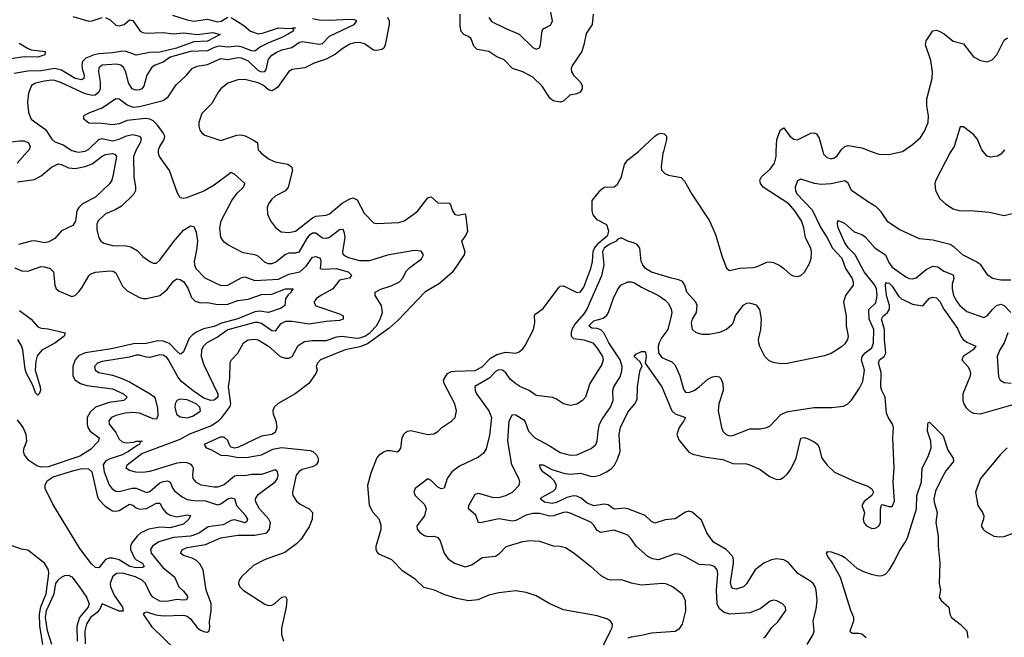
# Model space of a CAD drawing. Header units: inches. Extents: x 1694797 to 1849917, y 907313 to 1017959.
# Tile 634 of 656: x 1805243 to 1811051, y 957133 to 960778. Entities that reach past the tile are written whole.
import ezdxf

# ---------------------------------------------------------------- set-up
doc = ezdxf.new("R2010")
doc.units = ezdxf.units.IN
doc.header["$MEASUREMENT"] = 0
for name, color, linetype in [('B8905', 7, 'Continuous'), ('B8906', 7, 'Continuous'), ('B8915', 7, 'Continuous'), ('B8916', 7, 'Continuous')]:
    doc.layers.add(name, color=color, linetype=linetype)

msp = doc.modelspace()

# ---------------------------------------------------------------- linework, layer by layer
at = {"layer": 'B8905', "color": 5}
for points, elevation in [([(1805289.1, 960000), (1805228, 959930)], 720), ([(1805571.7, 960000), (1805590, 959995.7), (1805616, 960000)], 740), ([(1805925.9, 960000), (1805913.4, 959970), (1805915.3, 959850), (1805926.8, 959790), (1805926, 959770), (1805913.5, 959746.5), (1805843.4, 959676.6), (1805805.4, 959654.6), (1805750, 959632.9), (1805705.4, 959590), (1805698.4, 959570), (1805698.6, 959538.6), (1805710, 959490.6), (1805721.3, 959470), (1805738.4, 959458.4), (1805790, 959445), (1805870, 959443.2), (1805897.7, 959437.7), (1805935.7, 959415.7), (1805970, 959380.3), (1806010, 959350.4), (1806030, 959340.4), (1806050, 959341.3), (1806070, 959358.7), (1806150, 959467.6), (1806210, 959535.4), (1806250, 959560.2), (1806270, 959557), (1806284.4, 959524.4), (1806292.3, 959472.3), (1806288.3, 959430), (1806271.6, 959350), (1806273.5, 959330), (1806282, 959310), (1806334.3, 959254.3), (1806430, 959208.4), (1806470, 959211), (1806550, 959255), (1806570, 959260.9), (1806630, 959238.2), (1806770, 959246.5), (1806830, 959276.8), (1806895.2, 959290), (1806934.8, 959325.2), (1806970, 959375.3), (1806990, 959380.4), (1807015, 959370), (1807019, 959350), (1807015.5, 959310), (1807030, 959306.1), (1807110, 959309.5), (1807179.5, 959290), (1807200.8, 959270), (1807187.9, 959252.1), (1807130, 959241.2), (1807090.1, 959189.9), (1807019.2, 959150), (1806992.2, 959130), (1806977.6, 959110), (1806990, 959088.8), (1807130, 959041), (1807150.1, 959030.1), (1807150.1, 959009.8), (1807130, 959002.2), (1807050, 958995.6), (1806950, 958979.9), (1806850, 958997), (1806810, 958995.8), (1806779.4, 958980.6), (1806750, 958940.3), (1806730, 958941.1), (1806670, 958984), (1806650, 958991.1), (1806630, 958990.3), (1806470, 958947), (1806410, 958904.7), (1806347.7, 958870), (1806327.2, 958850), (1806315.5, 958830), (1806314.1, 958790), (1806330, 958741.5), (1806410.9, 958570), (1806412.3, 958550), (1806390, 958531.4), (1806370, 958529.4), (1806330, 958544.7), (1806266.9, 958586.9), (1806199.9, 958639.9), (1806175.2, 958670), (1806119.7, 958770), (1806110, 958783.2), (1806090, 958797.8), (1806070, 958800.1), (1806010, 958784.1), (1805990, 958785.3), (1805950, 958797.8), (1805930, 958797.2), (1805890, 958786.6), (1805730, 958760.2), (1805700.9, 958750), (1805684.5, 958730), (1805688.4, 958710), (1805710, 958695.4), (1805790, 958678.9), (1805841.8, 958661.8), (1805890, 958640.4), (1806012.6, 958570), (1806033.6, 958553.6), (1806041.5, 958541.5), (1806055.3, 958484.7), (1806058.5, 958441.5), (1806050, 958420.5), (1806030, 958422), (1805950, 958455.9), (1805910, 958459.9), (1805865.4, 958454.6), (1805810, 958440.8), (1805785.3, 958430), (1805769.2, 958410), (1805771.1, 958390), (1805810, 958340.5), (1805830, 958301.8), (1805846.9, 958286.9), (1805870, 958280.1), (1805916, 958284), (1805930.1, 958290.1), (1805964.7, 958290), (1805954, 958286), (1805948.7, 958270), (1805934.9, 958265.1), (1805883.9, 958230), (1805846.4, 958210), (1805770, 958184.8), (1805748.5, 958171.5), (1805740.5, 958159.5), (1805736, 958150), (1805741.9, 958110), (1805770, 958032.6), (1805789.3, 958009.3), (1805810, 957995.9), (1805830, 957993.1), (1805906.2, 958013.8), (1805930, 958013), (1805990, 957987.1), (1806010, 957993.8), (1806070, 958043.9), (1806090, 958053.1), (1806115.5, 958055.5), (1806130, 958049), (1806146.5, 958010), (1806156.7, 957996.7), (1806201.8, 957961.8), (1806230, 957946.4), (1806270, 957939.7), (1806339, 957939), (1806410, 957915.2), (1806430, 957920.1), (1806470.2, 957950.2), (1806490, 957956.6), (1806510, 957951.8), (1806522.4, 957910), (1806573.1, 957853.1), (1806586.1, 957830), (1806583.5, 957816.5), (1806572.6, 957807.4), (1806510, 957825.6), (1806490, 957821.2), (1806443.7, 957796.3), (1806355, 957785), (1806303.2, 957750), (1806270, 957735.7), (1806249.7, 957730.3), (1806150, 957721.9), (1806064.4, 957695.6), (1806025.6, 957670), (1806015, 957650), (1806018, 957630), (1806090, 957542.1), (1806156.5, 957490), (1806181.1, 957430), (1806210, 957405.8), (1806230, 957377.4), (1806233.2, 957366.9), (1806226, 957354), (1806210, 957351.4), (1806170, 957355.9), (1806110, 957343.4), (1806070, 957346.8), (1806028.7, 957370), (1806011.6, 957391.6), (1805984.5, 957450), (1805964.4, 957470), (1805925.5, 957490), (1805850, 957511.4), (1805814.9, 957510), (1805790, 957489.7), (1805777.5, 957450), (1805779.1, 957430), (1805800.8, 957380.8), (1805848.5, 957310), (1805852.7, 957287.3), (1805830, 957286.9), (1805730, 957329.4), (1805717.8, 957302.2), (1805700.8, 957279.2), (1805660.1, 957250), (1805636.3, 957210), (1805626.7, 957170), (1805630, 957094.6)], 740), ([(1806160.7, 957060.7), (1806025.6, 957190), (1805973.1, 957270), (1805980.4, 957279.6), (1805990, 957283.1), (1806046, 957266), (1806090, 957258.7), (1806210, 957263.4), (1806230, 957256.6), (1806250, 957241.3), (1806289.9, 957190), (1806310, 957173.9), (1806335.9, 957164.1), (1806350, 957163.9), (1806360.2, 957170), (1806365, 957190), (1806363.3, 957223.3), (1806371.8, 957291.8), (1806371.8, 957331.8), (1806343, 957410), (1806326, 957530), (1806306.4, 957566.4), (1806285.4, 957585.4), (1806259.8, 957599.8), (1806210, 957614.6), (1806192, 957630), (1806202.3, 957650), (1806230, 957662.4), (1806339.7, 957680.3), (1806430, 957719.9), (1806530, 957736.1), (1806630, 957734.9), (1806700.3, 957750), (1806716.1, 957770), (1806722.2, 957810), (1806712.3, 957830), (1806658.1, 957890), (1806636.3, 957930), (1806634.6, 957950), (1806650, 957975), (1806750.1, 958049.9), (1806763.8, 958070), (1806768, 958090), (1806764.4, 958110), (1806750, 958120.2), (1806670, 958093.9), (1806610, 958094.3), (1806570, 958086), (1806530, 958088.6), (1806510, 958084.6), (1806450, 958031.7), (1806410, 958019.3), (1806390, 958019.6), (1806313.4, 958030), (1806285.6, 958045.6), (1806267, 958070), (1806264.1, 958090), (1806268.1, 958130), (1806262.6, 958142.6), (1806253.4, 958153.4), (1806230, 958162.7), (1806210, 958165.2), (1806170, 958160.2), (1806010, 958110.7), (1805970, 958105.6), (1805927.5, 958107.5), (1805890, 958117.2), (1805871.7, 958130), (1805876.5, 958150), (1805962.8, 958217.2), (1806190, 958301.5), (1806247.2, 958332.8), (1806370, 958380.2), (1806414.9, 958410), (1806434.9, 958430), (1806484.3, 958495.7), (1806488.8, 958511.2), (1806474, 958610), (1806482.3, 958662.3), (1806485.2, 958754.8), (1806491.7, 958770), (1806529.5, 958810.6), (1806562.3, 958870), (1806590, 958887.7), (1806630, 958892.6), (1806650, 958887.4), (1806710, 958850.6), (1806779.8, 958790), (1806810, 958779.9), (1806830, 958781), (1806850.8, 958790), (1806884.6, 958855.4), (1806922.4, 958877.6), (1806970, 958885), (1807050, 958884.5), (1807114.5, 958905.5), (1807144.7, 958910), (1807230, 958898.4), (1807250, 958899.8), (1807278.7, 958910), (1807308, 958930), (1807347.8, 958970), (1807370.1, 959010), (1807383, 959050), (1807377.1, 959090), (1807338.9, 959150), (1807340.3, 959170), (1807372.2, 959187.8), (1807433.9, 959206.1), (1807483.9, 959230), (1807501.4, 959250), (1807525.1, 959294.9), (1807544.6, 959315.4), (1807613.7, 959366.4), (1807624.9, 959390), (1807611.7, 959411.7), (1807570, 959416.5), (1807412.3, 959387.7), (1807306, 959354), (1807250, 959354.7), (1807190.3, 959370), (1807162.3, 959382.3), (1807151.9, 959391.9), (1807149.1, 959410), (1807162.1, 959490), (1807158.2, 959518.2), (1807150, 959538.7), (1807130, 959537.1), (1807070, 959492.5), (1807050, 959486), (1807028.4, 959488.4), (1806990, 959517.8), (1806970, 959518.6), (1806950, 959504.4), (1806939.3, 959490), (1806890, 959404.8), (1806870, 959399.2), (1806830, 959398.9), (1806810, 959391.9), (1806753.4, 959346.6), (1806730, 959337.2), (1806710, 959337.5), (1806690, 959344.8), (1806650, 959382.5), (1806630, 959390.1), (1806561.6, 959401.6), (1806470, 959448.7), (1806447.3, 959467.3), (1806430, 959494), (1806423.2, 959550), (1806432.2, 959590), (1806494, 959710), (1806526.4, 959753.6), (1806562.6, 959790), (1806570.3, 959810), (1806510, 959866), (1806490, 959874.9), (1806390, 959800.9), (1806330, 959765), (1806227.1, 959727.1), (1806210, 959722.6), (1806190, 959725.5), (1806173.3, 959753.3), (1806127, 959887), (1806067.8, 959970), (1806061.3, 959990), (1806062, 960000)], 760), ([(1806659.1, 960000), (1806667.7, 959990), (1806714.4, 959954.4), (1806750, 959939.2), (1806825.5, 959925.5), (1806847, 959910), (1806852.1, 959890), (1806825.8, 959790), (1806810, 959768.6), (1806750, 959736.1), (1806730, 959719.1), (1806710, 959691.8), (1806702.3, 959670), (1806704.9, 959630), (1806722.3, 959590), (1806751, 959551), (1806786, 959526), (1806830, 959520.9), (1806870, 959530.1), (1806970, 959609), (1806990, 959618.3), (1807050, 959624.5), (1807070, 959631.2), (1807144.5, 959695.5), (1807190, 959720.5), (1807210, 959725.7), (1807234, 959714), (1807275, 959635), (1807330, 959579.5), (1807350, 959574), (1807478.9, 959581.1), (1807510, 959590.2), (1807570, 959631), (1807590.6, 959650), (1807650, 959726), (1807670, 959732.4), (1807710, 959696.2), (1807775.3, 959695.3), (1807784.4, 959684.4), (1807795.5, 959650), (1807810, 959628.8), (1807830, 959625), (1807870, 959631.6), (1807875.5, 959615.5), (1807883.8, 959530), (1807874.6, 959505.4), (1807848.9, 959470), (1807869.3, 959410), (1807864.8, 959390), (1807794.1, 959285.9), (1807720, 959220), (1807632, 959170), (1807476.1, 959003.9), (1807422.2, 958957.8), (1807295.4, 958864.6), (1807250, 958846.9), (1807163.1, 958830), (1807016.3, 958770), (1806998.8, 958750), (1806991, 958730), (1806997.3, 958710), (1806990.6, 958690), (1806948.4, 958630), (1806868.4, 958570), (1806767.6, 958512.4), (1806743.8, 958490), (1806735.9, 958470), (1806738.4, 958450), (1806753.2, 958410), (1806760.6, 958370), (1806750, 958342.1), (1806730, 958330.4), (1806670, 958319.4), (1806530, 958252.7), (1806509.8, 958249.8), (1806490, 958255.7), (1806482.7, 958262.7), (1806470, 958293.8), (1806450, 958314.3), (1806426.3, 958313.7), (1806331, 958270), (1806342.8, 958250), (1806370, 958240.3), (1806430, 958207.4), (1806470, 958206), (1806533.3, 958193.3), (1806590, 958196.1), (1806669.9, 958210.1), (1806736.8, 958243.2), (1806787.9, 958252.1), (1806955.7, 958235.7), (1806972.8, 958230), (1806993, 958210), (1807002.6, 958190), (1807003.5, 958170), (1806991.2, 958150), (1806970, 958138), (1806910, 958123.5), (1806889.1, 958110), (1806874, 958090), (1806852.8, 957990), (1806854.6, 957970), (1806875.5, 957935.5), (1806897.9, 957917.9), (1806950.3, 957890), (1806969.1, 957870), (1806968.4, 957830), (1806950, 957785.4), (1806902.2, 957710), (1806876.3, 957683.7), (1806806.1, 957633.9), (1806690, 957591.4), (1806622.7, 957557.3), (1806551, 957489), (1806538.3, 957470), (1806533.8, 957450), (1806540.7, 957430), (1806560.8, 957410), (1806689.1, 957329.1), (1806710, 957320.1), (1806730, 957322), (1806748.3, 957331.7), (1806790, 957370.3), (1806810, 957374), (1806818.3, 957358.3), (1806813.8, 957310), (1806787.2, 957187.2), (1806787.3, 957150), (1806798.3, 957110)], 780), ([(1808648.9, 957010), (1808728.8, 957170), (1808737.4, 957190), (1808739.5, 957210), (1808727.9, 957227.9), (1808710, 957238.9), (1808650, 957258.7), (1808450, 957294.5), (1808370, 957331.1), (1808290, 957377.3), (1808230, 957396.4), (1808170, 957406.6), (1808070, 957396.1), (1808010, 957382.3), (1807945.4, 957354.6), (1807890, 957347.9), (1807821.7, 957361.7), (1807750, 957383.8), (1807690, 957410.9), (1807627, 957427), (1807575.9, 957475.9), (1807503, 957523), (1807438.4, 957590), (1807364.1, 957624.1), (1807350, 957639.5), (1807345.6, 957650), (1807346.2, 957670), (1807374.7, 957770), (1807375.2, 957795.2), (1807362.9, 957830), (1807328, 957870), (1807305.7, 957910), (1807296.5, 958030), (1807315.8, 958104.2), (1807350, 958190.3), (1807370, 958214.3), (1807390, 958227.9), (1807410, 958234.6), (1807430, 958234.9), (1807470, 958228.2), (1807482.7, 958237.3), (1807490.8, 958249.2), (1807499.8, 958310), (1807509.1, 958330.9), (1807519.1, 958340.9), (1807530, 958348.9), (1807550, 958352.6), (1807649.7, 958330.3), (1807685.5, 958334.5), (1807710, 958347), (1807732, 958370), (1807792.3, 958410), (1807811.8, 958430), (1807818.7, 958470), (1807809.6, 958510), (1807745.8, 958630), (1807743.1, 958650), (1807766.6, 958690), (1807790, 958700.9), (1807810, 958704.3), (1807930, 958707.5), (1807970, 958729.5), (1808020.4, 958779.6), (1808058.2, 958801.9), (1808110, 958816), (1808170, 958810.6), (1808190, 958817.3), (1808210, 958834.8), (1808224.4, 958855.6), (1808274.5, 958950), (1808282.2, 958990), (1808279.3, 959030), (1808282.5, 959037.5), (1808330, 959073.4), (1808422.5, 959197.5), (1808430, 959204.2), (1808450, 959206.4), (1808530, 959167.6), (1808550, 959171.1), (1808570, 959199.2), (1808611.4, 959310), (1808622.1, 959350), (1808625.7, 959410), (1808633.4, 959430), (1808658.7, 959461.3), (1808713.1, 959506.9), (1808718.1, 959530), (1808707.1, 959567.1), (1808650, 959597.1), (1808625.6, 959625.6), (1808619.9, 959650), (1808620.6, 959710), (1808670, 959774.2), (1808690, 959789.3), (1808750, 959790.9), (1808770, 959807.8), (1808793.6, 959850), (1808810, 959922.7), (1808829.9, 959950), (1808893.6, 960000)], 780), ([(1809039.8, 960000), (1809037.3, 959990), (1809027.3, 959910), (1809029.5, 959889.5), (1809048.5, 959870), (1809070, 959860.2), (1809145.4, 959845.4), (1809165, 959825), (1809208.6, 959748.6), (1809310.9, 959590.9), (1809346.6, 959510), (1809383.8, 959383.8), (1809411.7, 959311.7), (1809430, 959298.4), (1809490, 959311.3), (1809570, 959314.4), (1809590, 959318.5), (1809650, 959346.7), (1809670, 959348.4), (1809690, 959343.8), (1809726.1, 959326.1), (1809750.7, 959310), (1809790, 959274), (1809806.2, 959266.2), (1809830, 959263), (1809850, 959267.7), (1809872.7, 959287.3), (1809901.8, 959338.2), (1809910.8, 959369.2), (1809912.7, 959407.3), (1809908.7, 959430), (1809877.4, 959490), (1809868.3, 959550), (1809854.7, 959590), (1809814.3, 959650), (1809779.1, 959690), (1809628.6, 959790), (1809611.9, 959810), (1809610, 959822), (1809609, 959830), (1809617.8, 959850), (1809670, 959895.2), (1809695.4, 959930), (1809704.2, 959970), (1809705.4, 960000)], 780), ([(1809979.9, 960000), (1809984.2, 959984.2), (1810000, 959968.4)], 780), ([(1805230, 959820.2), (1805330, 959835.5), (1805370, 959855.5), (1805430, 959907.9), (1805470, 959926.5), (1805490, 959923.6), (1805530, 959903.8), (1805570, 959899.7), (1805630, 959911.3), (1805670, 959926.9), (1805730, 959972.3), (1805750, 959982.4), (1805790, 959988.8), (1805803.8, 959983.8), (1805813.2, 959970), (1805795.2, 959864.8), (1805785.6, 959830), (1805773.7, 959810), (1805689.4, 959730), (1805613.7, 959690), (1805591.3, 959670), (1805579.9, 959650), (1805572, 959588), (1805556.8, 959563.2), (1805490, 959531.5), (1805450, 959486.7), (1805414.1, 959465.9), (1805390, 959460.7), (1805330, 959472.2), (1805310, 959470.3), (1805234.9, 959450)], 720), ([(1810000, 959807.4), (1809970, 959805.6), (1809931.7, 959811.7), (1809850, 959836.3), (1809830, 959826.8), (1809817.2, 959790), (1809818.4, 959770), (1809827.7, 959750), (1809916.5, 959656.5), (1809968.1, 959550), (1810000, 959500.7)], 760), ([(1810000, 958797.6), (1809990, 958794), (1809770, 958748.7), (1809730, 958747), (1809690, 958753.7), (1809664.2, 958764.2), (1809638.4, 958790), (1809608.2, 958848.2), (1809602.2, 958870), (1809600.2, 958890), (1809614.3, 958950), (1809617.7, 959010), (1809608.2, 959068.2), (1809590, 959092.6), (1809550, 959104.7), (1809530, 959103.6), (1809508.3, 959090), (1809465.7, 959034.3), (1809452.3, 958990), (1809443.7, 958976.3), (1809412.8, 958950), (1809370, 958932), (1809310, 958919.7), (1809270, 958919.1), (1809233.4, 958930), (1809212.2, 958950), (1809206.2, 958986.2), (1809211.3, 959010), (1809236.1, 959050), (1809238.3, 959090), (1809230.5, 959110.5), (1809177.7, 959170), (1809166.4, 959210), (1809152.5, 959232.5), (1809130, 959243.3), (1809088.2, 959251.8), (1808970, 959288.4), (1808934.2, 959310), (1808918.2, 959330), (1808909.5, 959350), (1808901.6, 959430), (1808885.9, 959450), (1808870, 959459.4), (1808830, 959470.1), (1808790, 959489.4), (1808770, 959481.1), (1808760.7, 959470), (1808719.3, 959450), (1808690.4, 959430), (1808680.1, 959410), (1808689.5, 959330), (1808674.9, 959265.1), (1808587.8, 959070), (1808570, 959042.2), (1808518.3, 958981.7), (1808500.5, 958950), (1808495.6, 958930), (1808496.3, 958910), (1808510, 958895.4), (1808570, 958889.2), (1808622.7, 958870), (1808650, 958838.4), (1808680.9, 958790), (1808683.7, 958770), (1808677.1, 958743), (1808606, 958630), (1808580.5, 958550), (1808562.9, 958530), (1808530, 958508.7), (1808490, 958500.4), (1808450.4, 958510.3), (1808410, 958538.4), (1808387.8, 958547.7), (1808290, 958558.9), (1808248.6, 958588.6), (1808192.3, 958612.3), (1808170, 958627.7), (1808136, 958656), (1808110, 958693.1), (1808090, 958710.2), (1808070, 958711), (1808050, 958700.7), (1808015.6, 958664.4), (1807927.4, 958612.6), (1807929.1, 958590), (1807938.1, 958570), (1808009.9, 958470), (1808026.6, 958430), (1808014.1, 958325.9), (1807994.1, 958245.9), (1807979.6, 958220.4), (1807950, 958194.9), (1807838, 958142), (1807791, 958109), (1807763.8, 958070), (1807747.3, 958012.7), (1807730, 958008.7), (1807710, 958019.5), (1807670, 958058.7), (1807650, 958068.4), (1807575.1, 958010), (1807568, 957990), (1807575.1, 957970), (1807630, 957917.3), (1807640.2, 957890), (1807631, 957849), (1807585.3, 957790), (1807586.9, 957770), (1807605.1, 957750), (1807630, 957734.4), (1807650, 957727.2), (1807690, 957728.7), (1807710, 957722), (1807723, 957703), (1807746.8, 957630), (1807770, 957595.1), (1807808, 957570), (1807870, 957548.5), (1807910, 957560.3), (1807970, 957604), (1808050, 957611.2), (1808073.1, 957626.9), (1808111.7, 957668.3), (1808210, 957699.1), (1808250, 957703.1), (1808310, 957701.1), (1808390, 957672.6), (1808430, 957669.8), (1808461.9, 957661.9), (1808512.8, 957630), (1808610, 957552.8), (1808670, 957497.6), (1808710, 957475.6), (1808730, 957471.6), (1808790, 957474.7), (1808850, 957453.3), (1808910, 957443.1), (1809032.6, 957452.6), (1809051.8, 957450), (1809098, 957430), (1809149.9, 957389.9), (1809168.9, 957350), (1809170.7, 957289.3), (1809151.6, 957210), (1809130, 957180.5), (1809110, 957167.2), (1808970, 957157.9), (1808910, 957142.7), (1808850, 957134.3), (1808830, 957126.8)], 760), ([(1805213.5, 959313.5), (1805255, 959295), (1805290, 959294.2), (1805370, 959320.6), (1805390, 959320.1), (1805423.2, 959310), (1805442.7, 959290), (1805450.9, 959210.9), (1805458.3, 959190), (1805476.3, 959176.3), (1805550, 959144.6), (1805570, 959150.3), (1805590, 959169), (1805610, 959195.6), (1805650, 959266.4), (1805662.2, 959277.8), (1805690, 959287.1), (1805774.6, 959294.6), (1805793.8, 959293.8), (1805810, 959284.6), (1805850, 959204.4), (1805876.9, 959176.9), (1805950, 959138.2), (1805971.5, 959131.5), (1805991.6, 959131.6), (1806070, 959150.8), (1806110, 959182.6), (1806150, 959235.3), (1806170, 959247.5), (1806190, 959244.7), (1806210.7, 959230), (1806234.1, 959194.1), (1806257.2, 959137.2), (1806277.2, 959117.2), (1806310, 959106.3), (1806350.4, 959109.6), (1806410, 959096.1), (1806470, 959099.6), (1806530, 959121.2), (1806590, 959128), (1806670, 959155.8), (1806730, 959158.5), (1806810, 959189.2), (1806856, 959190), (1806844.4, 959175.6), (1806844.9, 959170), (1806826.4, 959153.6), (1806810.9, 959130), (1806806, 959090), (1806785.7, 959074.3), (1806710, 959049.1), (1806657.1, 959057.1), (1806630, 959053.4), (1806530, 959012.9), (1806433, 958987), (1806390, 958967.1), (1806327.2, 958952.7), (1806286.6, 958933.4), (1806261.9, 958918.1), (1806242.2, 958897.8), (1806210, 958816.9), (1806195, 958805), (1806190, 958803.8), (1806170, 958821.5), (1806127.1, 958867.1), (1806090, 958881), (1806056.9, 958883.1), (1805990, 958867), (1805914.5, 958865.5), (1805785, 958835), (1805630, 958811.2), (1805590, 958793.3), (1805569.2, 958770), (1805556.8, 958730), (1805556.6, 958676.6), (1805570, 958649.4), (1805601.7, 958630), (1805639.6, 958619.6), (1805790, 958599.6), (1805855.2, 958570), (1805876.9, 958550), (1805857, 958530), (1805770, 958518), (1805690, 958490.3), (1805657.8, 958462.2), (1805641.5, 958430), (1805640.3, 958390), (1805645.8, 958370), (1805658.5, 958350), (1805710.8, 958310), (1805708.1, 958290), (1805659.8, 958240.2), (1805598.1, 958201.9), (1805410, 958138.4), (1805370, 958137.1), (1805344.7, 958144.7), (1805296.7, 958176.7), (1805271.6, 958210), (1805265.3, 958230), (1805268.6, 958250), (1805285.3, 958290), (1805281.8, 958330), (1805262.5, 958370), (1805230, 958415.5)], 720), ([(1809630.6, 957129.4), (1809641.8, 957138.2), (1809679.7, 957190), (1809715.5, 957224.5), (1809761.7, 957290), (1809759.7, 957310), (1809742.9, 957330), (1809710, 957348), (1809690, 957351.2), (1809670, 957345.1), (1809610, 957301.7), (1809550, 957277.3), (1809431.5, 957268.5), (1809398.9, 957278.9), (1809370, 957301.1), (1809356.4, 957330), (1809352.8, 957410), (1809361.2, 957510), (1809358, 957530), (1809342, 957550), (1809318.2, 957558.2), (1809250, 957562.8), (1809170, 957607.6), (1809130, 957623.5), (1809110, 957624.8), (1809010.1, 957589.9), (1808975.3, 957595.3), (1808948.6, 957610), (1808879.1, 957670), (1808850, 957714.7), (1808830, 957735.8), (1808750, 957764.1), (1808670, 957750.7), (1808650, 957763.9), (1808630, 957794.8), (1808612, 957812), (1808490, 957865.5), (1808470, 957871.2), (1808450, 957869.9), (1808390.9, 957849.1), (1808370, 957847.4), (1808310, 957863.4), (1808270, 957862.9), (1808230, 957853.7), (1808170, 957821.9), (1808150, 957819), (1808070, 957832.7), (1807969.6, 957809.6), (1807950, 957809.3), (1807934.1, 957854.1), (1807889.6, 957890), (1807891.6, 957910), (1807930, 957978.4), (1807950, 957982.6), (1808030, 957959.4), (1808070, 957958.6), (1808110, 957970.2), (1808149.7, 957990), (1808188.7, 958030), (1808192.8, 958050), (1808187.3, 958070), (1808145.2, 958150), (1808123.2, 958290), (1808129.4, 958410.6), (1808150, 958447.2), (1808170, 958446), (1808216.5, 958416.5), (1808225.3, 958405.3), (1808243.5, 958350), (1808280.7, 958310), (1808365.5, 958265.5), (1808430, 958224), (1808490, 958208.4), (1808530, 958209.2), (1808613.4, 958246.6), (1808640.5, 958270), (1808649.7, 958290.3), (1808654.5, 958350), (1808663.7, 958390), (1808678.9, 958421.1), (1808728.1, 958490), (1808736.6, 958510), (1808743, 958530), (1808740.7, 958590), (1808748.1, 958610), (1808785, 958670), (1808794.8, 958705.2), (1808795.8, 958730), (1808784.6, 958770), (1808719, 958870), (1808689.1, 958929.1), (1808670, 958947.8), (1808650, 958954.9), (1808617.7, 958957.7), (1808599.8, 958970), (1808630, 958999.8), (1808684, 959016), (1808706.4, 959033.6), (1808715.9, 959050), (1808745, 959135), (1808770, 959184.2), (1808789.1, 959210.9), (1808830, 959230.2), (1808850, 959230.9), (1808870, 959224.7), (1808910, 959198.8), (1809010.1, 959150.1), (1809050, 959122.6), (1809070, 959102), (1809086.1, 959070), (1809089.5, 959050), (1809086.6, 959030), (1809066.3, 958950), (1809030, 958901.8), (1809015.4, 958870), (1809008.9, 958848.9), (1809010.9, 958810.9), (1809030, 958784.9), (1809090, 958758.7), (1809110, 958738), (1809136.8, 958676.8), (1809157.8, 958597.8), (1809170, 958578.7), (1809190, 958576.9), (1809221.1, 958590), (1809250.8, 958610), (1809302.9, 958657.1), (1809330, 958670.2), (1809354, 958674), (1809369.2, 958669.2), (1809379.5, 958659.5), (1809390.9, 958630.9), (1809392.3, 958590), (1809367.2, 958510), (1809362.3, 958470), (1809383.1, 958370), (1809390.4, 958350), (1809410.7, 958330), (1809430, 958322.7), (1809450, 958323.6), (1809550, 958363.1), (1809610, 958362.4), (1809650, 958370.4), (1809670, 958380.5), (1809732.5, 958447.5), (1809773.8, 958466.2), (1809929, 958489), (1810000, 958489.1)], 740), ([(1805241.7, 959061.7), (1805310.6, 959010.6), (1805350, 958965.1), (1805370, 958956.8), (1805410, 958952.5), (1805510.8, 958930), (1805505.7, 958910), (1805450, 958867.7), (1805372.7, 958827.3), (1805346, 958794), (1805337.6, 958762.4), (1805334.6, 958710), (1805362.8, 958610), (1805365.3, 958590), (1805357.1, 958570), (1805350, 958562), (1805336.3, 958576.3), (1805320.5, 958620.5), (1805283.2, 958690), (1805275.9, 958715.9), (1805261, 958830), (1805253.6, 958853.6), (1805231, 958891)], 680), ([(1809888, 957090), (1809924, 957150), (1809928.4, 957170), (1809922.4, 957230), (1809941.2, 957298.8), (1809947.2, 957350), (1809940.8, 957410), (1809935.5, 957430), (1809922.8, 957450), (1809910, 957462.8), (1809833.3, 957510), (1809776.8, 957576.8), (1809750.6, 957590.6), (1809710, 957596.1), (1809677.8, 957590), (1809632.9, 957570), (1809581.3, 957530), (1809530, 957448), (1809512, 957430), (1809470, 957417.7), (1809450, 957420.8), (1809442.3, 957430), (1809435.8, 957455.8), (1809452.8, 957570), (1809453.9, 957590), (1809448.9, 957610), (1809409.9, 957650), (1809335.2, 957695.2), (1809296.1, 957750), (1809263.9, 957823.9), (1809210, 957871.5), (1809190, 957876.8), (1809170, 957872.1), (1809110, 957832.1), (1809050, 957826.4), (1808990, 957806), (1808970, 957815.6), (1808932.1, 957852.1), (1808830.9, 957890.9), (1808810, 957894.5), (1808750, 957889), (1808713.8, 957913.8), (1808690, 957917.7), (1808630, 957909.1), (1808590, 957924.9), (1808553.9, 957953.9), (1808530, 957965.6), (1808510, 957967.1), (1808470, 957957.9), (1808410, 957928.3), (1808382.9, 957922.9), (1808338, 957930), (1808312.6, 957950), (1808321.3, 957958.7), (1808390, 957995), (1808406.2, 958010), (1808408.8, 958030), (1808395.6, 958055.6), (1808375.8, 958075.8), (1808328, 958110), (1808315, 958130), (1808308.8, 958151.2), (1808330, 958150.9), (1808382.8, 958122.8), (1808458.9, 958098.9), (1808490, 958095.8), (1808550, 958101.7), (1808610, 958084), (1808630, 958082.6), (1808664, 958090), (1808704.4, 958110), (1808732.7, 958127.3), (1808752.2, 958147.8), (1808770, 958183.1), (1808784.1, 958230), (1808779.3, 958330), (1808787.2, 958370), (1808830, 958462), (1808871.1, 958510), (1808884.6, 958535.4), (1808887.7, 958610), (1808898.4, 958690), (1808902.3, 958710), (1808915.2, 958735.2), (1808901.1, 958761.1), (1808868, 958790), (1808876.9, 958803.1), (1808910, 958819.5), (1808930, 958819.8), (1808934.5, 958814.5), (1808938.8, 958790), (1808931.6, 958750), (1809030.5, 958610), (1809088.9, 958468.9), (1809110, 958450.7), (1809170.2, 958430.2), (1809161.4, 958410), (1809132.3, 958370), (1809118.8, 958330), (1809130, 958298.4), (1809190, 958226.3), (1809214.4, 958214.4), (1809290, 958196.6), (1809390, 958181.2), (1809450, 958157.7), (1809530, 958156.3), (1809550, 958150.2), (1809610, 958122.2), (1809670, 958079.3), (1809710, 958063.6), (1809730, 958066.9), (1809750, 958078.5), (1809770, 958095.2), (1809790, 958122), (1809822.1, 958190), (1809850, 958307.3), (1809870, 958311.7), (1809890, 958306.2), (1809930, 958286.5), (1809950.2, 958270), (1809959.7, 958250), (1809974, 958190), (1810000, 958156.4)], 720), ([(1805380.2, 957090), (1805360.9, 957200.9), (1805358.8, 957270), (1805367.9, 957312.1), (1805398.1, 957390), (1805415.5, 957510), (1805412.6, 957530), (1805390, 957569.5), (1805290, 957646.6), (1805253.4, 957653.4), (1805149.6, 957689.6)], 740), ([(1805432.8, 957090), (1805406.3, 957170), (1805395.2, 957250), (1805400.5, 957290), (1805446.3, 957390), (1805456.8, 957450), (1805469.7, 957470.3), (1805490, 957487.6), (1805510, 957497.7), (1805530, 957499.2), (1805550, 957489.4), (1805593.3, 957433.3), (1805636.8, 957370), (1805652.4, 957330), (1805647.7, 957310), (1805595.8, 957250), (1805580.6, 957199.4), (1805581.5, 957110)], 720)]:
    msp.add_lwpolyline(points, dxfattribs=dict(at, elevation=elevation))
for points, elevation in [([(1806190, 958539.1), (1806170, 958530.8), (1806159.8, 958510), (1806158.8, 958490), (1806168.8, 958450), (1806190, 958433.9), (1806230, 958427.4), (1806261.5, 958438.5), (1806299, 958461), (1806309, 958470), (1806304.9, 958490), (1806284.5, 958510), (1806230, 958534.7)], 760), ([(1805810, 957876.6), (1805830, 957881.5), (1805890, 957917.8), (1805910, 957912.9), (1805930, 957896), (1805950, 957888.2), (1805990, 957893.4), (1806050, 957925.1), (1806065.1, 957925.1), (1806070, 957923.9), (1806087.9, 957890), (1806104.7, 957870), (1806130, 957852.7), (1806170, 957842.8), (1806230, 957856), (1806250.8, 957850.8), (1806240.1, 957830), (1806210, 957800.4), (1806130, 957777.9), (1806070, 957783), (1806004.2, 957770), (1805958, 957750), (1805935.5, 957730), (1805904.2, 957690), (1805896.1, 957670), (1805896.9, 957650), (1805920.5, 957600.5), (1805930.4, 957590.4), (1805967.5, 957570), (1805977.4, 957550), (1805970, 957543.9), (1805930, 957542.5), (1805892.5, 957550), (1805830, 957589), (1805790, 957600.6), (1805770, 957600.4), (1805750, 957591.7), (1805710, 957543.2), (1805690, 957545.2), (1805666.8, 957566.8), (1805596.9, 957656.9), (1805437.7, 957917.7), (1805393.1, 958010), (1805392.4, 958030), (1805404.2, 958055.8), (1805440.2, 958079.8), (1805562, 958118), (1805610, 958128.1), (1805647.8, 958127.8), (1805668.4, 958108.4), (1805699, 957970), (1805708.1, 957948.1), (1805746.2, 957906.2), (1805790, 957879.1)], 720)]:
    msp.add_lwpolyline(points, close=True, dxfattribs=dict(at, elevation=elevation))
at = {"layer": 'B8906', "color": 5}
for points, elevation in [([(1808626.5, 960810), (1808619, 960750), (1808583.5, 960696.5), (1808570.8, 960630), (1808557.9, 960590), (1808503.6, 960510), (1808496.5, 960490), (1808498, 960470), (1808509.1, 960450), (1808548.3, 960410), (1808560.7, 960390), (1808561.1, 960370), (1808549, 960350), (1808530, 960340.8), (1808488.5, 960331.5), (1808450, 960297.8), (1808430, 960290.6), (1808390, 960299.1), (1808370, 960315.1), (1808325.5, 960385.5), (1808270, 960438.5), (1808209.9, 960469.9), (1808150.5, 960490.5), (1808100.3, 960540.3), (1808058.2, 960558.1), (1808010, 960589.7), (1807941.1, 960601), (1807922.4, 960622.4), (1807905.2, 960665.2), (1807890, 960677.7), (1807862.9, 960690), (1807847.3, 960707.3), (1807841.1, 960741.1), (1807842, 960810)], 780), ([(1808009.8, 960790), (1808026.2, 960766.2), (1808110, 960725.1), (1808190, 960692.8), (1808270, 960614.5), (1808290, 960604), (1808308.9, 960611.1), (1808315.4, 960630), (1808325.6, 960714.4), (1808334.9, 960725.1), (1808374.1, 960745.9), (1808385.8, 960770), (1808373.7, 960830)], 760), ([(1805750, 960790.8), (1805777, 960777), (1805810, 960745.6), (1805830, 960740.8), (1805858.5, 960750), (1805890, 960777.7), (1805910, 960772.5), (1805954.1, 960710), (1805970, 960701.3), (1805990, 960697.7), (1806090, 960701.5), (1806150, 960695.2), (1806210, 960699.4), (1806290, 960691), (1806381.9, 960701.9), (1806424.9, 960690), (1806350, 960651.9), (1806270, 960647.2), (1806167.8, 960610), (1806070, 960585.8), (1806010, 960583.3), (1805930, 960569.1), (1805870, 960589.9), (1805850, 960592.1), (1805790, 960581.6), (1805710, 960576.9), (1805681.7, 960570), (1805633.8, 960550), (1805614.1, 960530), (1805609, 960510), (1805611.3, 960490), (1805623.8, 960450), (1805621.8, 960430), (1805610, 960423.1), (1805570, 960430.3), (1805490, 960479.2), (1805450, 960489.4), (1805370, 960475.4), (1805290, 960474.8), (1805210, 960460.1)], 720), ([(1805557, 960797), (1805650, 960769.6), (1805670, 960771.7), (1805728.8, 960791.2)], 720), ([(1806062, 960000), (1806062.6, 960010), (1806069.3, 960030), (1806095.8, 960070), (1806098.3, 960090), (1806089.5, 960110), (1806056.1, 960156.1), (1806030, 960181.5), (1806010, 960191.1), (1805984.8, 960195.2), (1805876.9, 960183.1), (1805830, 960163.2), (1805790, 960157.4), (1805730, 960165.5), (1805650, 960166.4), (1805621, 960190), (1805621, 960210), (1805625.8, 960214.2), (1805656, 960230), (1805730, 960256.8), (1805810, 960311.8), (1805830, 960309.8), (1805876.2, 960276.2), (1805910, 960261.8), (1805950, 960265.3), (1806090, 960301.1), (1806117.9, 960322.1), (1806166.1, 960393.9), (1806227.4, 960450), (1806260.3, 960490), (1806290, 960503.7), (1806350, 960513.9), (1806430, 960548), (1806470, 960542.9), (1806530, 960554.6), (1806550, 960552.9), (1806590, 960535.8), (1806650, 960477.1), (1806670, 960469.6), (1806689, 960471), (1806696.4, 960483.6), (1806710, 960545.5), (1806730, 960567.6), (1806755.8, 960584.2), (1806790, 960598.9), (1806847.3, 960612.7), (1806894, 960646), (1806911.4, 960648.6), (1807010, 960633), (1807030, 960637.9), (1807070, 960681.3), (1807216, 960750), (1807231.8, 960770), (1807216.9, 960776.9), (1807190, 960779.5), (1807070, 960772.2), (1807010, 960774.1), (1806970, 960783)], 760), ([(1806144.3, 960804.3), (1806230, 960775.9), (1806270, 960768.3), (1806350, 960780.5), (1806410, 960766), (1806430.6, 960769.4), (1806470, 960793.5)], 740), ([(1807413.1, 960793.1), (1807422.1, 960770), (1807422.3, 960750), (1807399.4, 960630), (1807390.7, 960609.3), (1807378.7, 960601.3), (1807350, 960595.2), (1807330, 960597.9), (1807276.1, 960636.1), (1807250, 960643.7), (1807218.4, 960641.6), (1807190, 960633.7), (1807151.6, 960610), (1807106.4, 960573.6), (1807050, 960545.7), (1806979, 960521), (1806925.5, 960494.5), (1806850, 960483.5), (1806830, 960472.8), (1806763.2, 960376.8), (1806738.7, 960361.3), (1806730, 960358.5), (1806710, 960363.2), (1806680.2, 960390), (1806650, 960405.6), (1806570, 960424.6), (1806530, 960422.5), (1806470, 960402.4), (1806428.8, 960370), (1806413.1, 960350), (1806376.9, 960283.1), (1806316.3, 960223.7), (1806298.7, 960170), (1806298.7, 960150), (1806305.5, 960125.5), (1806316.4, 960110), (1806335.6, 960095.6), (1806430, 960064.9), (1806524.6, 960095.4), (1806550, 960097.4), (1806572, 960092), (1806625.7, 960065.7), (1806644.9, 960050), (1806650.4, 960010), (1806659.1, 960000)], 780), ([(1806489.9, 960790.1), (1806564.1, 960744.1), (1806605.3, 960710), (1806650, 960694.6), (1806680.2, 960699.8), (1806769.1, 960729.1), (1806834.3, 960725.7), (1806852, 960727.8)], 740), ([(1806852, 960727.8), (1806858.3, 960718.3), (1806856.9, 960710), (1806822.8, 960690), (1806785.3, 960670), (1806710, 960641.7), (1806663.1, 960616.9), (1806630, 960592.1), (1806610, 960593.3), (1806555.8, 960615.8), (1806530, 960620.6), (1806470, 960614.9), (1806418.9, 960621.1), (1806390, 960612.8), (1806350, 960593.4), (1806250, 960589.9), (1806130, 960556.2), (1806090, 960526.7), (1806042.8, 960510), (1806023.2, 960496.8), (1805992.3, 960450), (1805975.5, 960384.5), (1805963.6, 960370), (1805950, 960363.6), (1805930, 960360.9), (1805907.3, 960370), (1805884.9, 960404.9), (1805868.4, 960470), (1805855.5, 960495.5), (1805839.1, 960510), (1805814.6, 960514.6), (1805730.1, 960509.9), (1805710, 960493.7), (1805707.3, 960470), (1805717.7, 960410), (1805717.6, 960370), (1805710, 960349.2), (1805687.4, 960332.6), (1805670, 960329.9), (1805630, 960339.6), (1805490, 960405.5), (1805450, 960418.5), (1805430, 960420.6), (1805390, 960415.4), (1805336.6, 960403.4), (1805311.6, 960390), (1805295.7, 960344.3), (1805288.3, 960290), (1805295, 960230), (1805310.8, 960190.8), (1805396, 960130), (1805433.4, 960073.4), (1805450, 960057.2), (1805499.2, 960039.2), (1805550, 960005.1), (1805571.7, 960000)], 740), ([(1805240, 960640), (1805288.8, 960608.8), (1805310, 960600.4), (1805393.4, 960590), (1805391.7, 960570), (1805350, 960557.2), (1805270, 960559.3), (1805190, 960547.5)], 680), ([(1809705.4, 960000), (1809708.2, 960070), (1809730, 960127.3), (1809750, 960139.1), (1809786.3, 960090), (1809810, 960072.2), (1809830, 960069.3), (1809910, 960108.1), (1809930, 960109), (1809943.6, 960103.6), (1809958.7, 960078.7), (1809979.9, 960000)], 780), ([(1805131.3, 960051.3), (1805243.7, 960063.7), (1805270, 960062), (1805295.8, 960050), (1805305.6, 960030), (1805297.8, 960010), (1805289.1, 960000)], 720), ([(1805616, 960000), (1805630, 960002.3), (1805650, 960013.8), (1805709.9, 960070), (1805730, 960076), (1805790, 960063.3), (1805830, 960072.8), (1805872.8, 960092.8), (1805910, 960099.5), (1805950, 960091.1), (1805957.7, 960077.7), (1805960.1, 960070), (1805954.4, 960050), (1805930.1, 960010), (1805925.9, 960000)], 740), ([(1808893.6, 960000), (1808897.2, 960002.8), (1808990, 960091), (1809010, 960103.9), (1809028.6, 960108.6), (1809044.6, 960104.6), (1809057.6, 960090), (1809057.3, 960070), (1809039.8, 960000)], 780)]:
    msp.add_lwpolyline(points, dxfattribs=dict(at, elevation=elevation))
at = {"layer": 'B8906', "color": 5, "elevation": 740}
msp.add_lwpolyline([(1806852, 960727.8), (1806870.6, 960730), (1806851.6, 960728.4)], close=True, dxfattribs=at)
at = {"layer": 'B8915', "color": 5}
for points, elevation in [([(1810000, 959968.4), (1810004.2, 959964.2), (1810030, 959956.1), (1810050, 959961.7), (1810064.8, 959975.2), (1810082, 960000)], 780), ([(1810265.3, 960000), (1810310, 959983.1), (1810370, 959981.3), (1810448.6, 960000)], 780), ([(1810735.9, 960000), (1810729.6, 959990), (1810646, 959830), (1810641.6, 959810), (1810645.6, 959770), (1810670, 959720.7), (1810704.2, 959690), (1810750, 959660.9), (1810790, 959649.8), (1810849.3, 959650.7), (1810962.7, 959642.7), (1811050, 959622.5), (1811130, 959641.8)], 760), ([(1811043.3, 960000), (1811030, 959984.9), (1811010, 959972.7), (1810970, 959966.4), (1810950, 959973), (1810926.4, 960000)], 760), ([(1811090, 959241.4), (1811030, 959240.2), (1810981, 959250), (1810954, 959270), (1810912.2, 959330), (1810883.7, 959350), (1810808.9, 959388.9), (1810755.7, 959435.7), (1810731.2, 959451.2), (1810630, 959476.2), (1810550, 959484.4), (1810430, 959538.6), (1810363.8, 959583.8), (1810323.5, 959643.5), (1810294.1, 959674.1), (1810243.9, 959703.9), (1810150.1, 959770.1), (1810130, 959812.7), (1810110, 959826.4), (1810030, 959809.1), (1810000, 959807.4)], 760), ([(1810000, 958489.1), (1810030.8, 958489.2), (1810102.2, 958497.8), (1810127.3, 958510), (1810148.7, 958531.3), (1810197, 958603), (1810217, 958643), (1810226.3, 958710), (1810208.2, 958768.2), (1810212.4, 958790), (1810229.3, 958810.7), (1810270, 958841.8), (1810278.5, 958870), (1810281.1, 958950), (1810253.3, 959010), (1810252.1, 959067.9), (1810293.7, 959106.3), (1810300.7, 959150), (1810296, 959190), (1810287.9, 959210), (1810225, 959290), (1810170.5, 959390.5), (1810131.7, 959430), (1810110, 959461.4), (1810071.3, 959548.7), (1810066, 959570), (1810068.3, 959591.7), (1810090, 959585.5), (1810110, 959575.4), (1810165.4, 959525.4), (1810210.1, 959510.1), (1810230, 959495.6), (1810290, 959429.4), (1810350.6, 959390.6), (1810370, 959344.4), (1810390, 959317.6), (1810470, 959260.2), (1810490, 959251), (1810510, 959248.3), (1810530, 959253.8), (1810590, 959303.9), (1810630, 959323.7), (1810658.9, 959318.9), (1810693.9, 959293.9), (1810750, 959271), (1810752.9, 959250), (1810743.7, 959216.3), (1810742.3, 959190), (1810752, 959150), (1810770, 959113.8), (1810789.4, 959090), (1810830, 959056.5), (1810930, 959020.9), (1810950, 959029), (1810982.8, 959070), (1811005.3, 959090), (1811030, 959099.3), (1811050, 959091.2), (1811088.7, 959048.7)], 740), ([(1810000, 959500.7), (1810006.9, 959490), (1810036.6, 959430), (1810092, 959370), (1810113.5, 959310), (1810153.8, 959250), (1810159.8, 959230), (1810159.3, 959210), (1810115, 959150), (1810102.6, 959110), (1810118.4, 959030), (1810117.2, 958970), (1810129.8, 958910), (1810126, 958890), (1810110, 958864.4), (1810090, 958846.7), (1810030, 958808.4), (1810000, 958797.6)], 760), ([(1810000, 958156.4), (1810004.9, 958150), (1810050, 958107.6), (1810175.5, 958050), (1810245.3, 958025.3), (1810269.1, 958009.1), (1810278.4, 957990), (1810269.1, 957970), (1810224.9, 957935.1), (1810211.2, 957910), (1810226.4, 957870), (1810218, 957830), (1810222, 957810), (1810238.9, 957790), (1810270, 957775.6), (1810290, 957776), (1810311.5, 957788.5), (1810320.8, 957810), (1810320.7, 957890), (1810326.8, 957913.2), (1810330, 957916.4), (1810370, 957903.8), (1810390, 957904.1), (1810403.1, 957936.9), (1810396, 958050), (1810401.8, 958130), (1810392.9, 958307.1), (1810397.2, 958370), (1810391.7, 958390), (1810367.3, 958427.3), (1810355.7, 958455.7), (1810347.9, 958550), (1810327.7, 958590), (1810323.1, 958610), (1810325.2, 958694.8), (1810309, 958750), (1810314.7, 958770), (1810342.2, 958790), (1810352.3, 958810), (1810343.9, 958890), (1810344.6, 958950), (1810325.8, 959010), (1810333.8, 959026.2), (1810362.7, 959050), (1810374, 959070), (1810374.5, 959090), (1810356.3, 959150), (1810350.7, 959209.3), (1810352.7, 959227.3), (1810362.4, 959222.4), (1810370, 959224.3), (1810390, 959205.5), (1810426.7, 959146.7), (1810443.7, 959130), (1810510, 959098.5), (1810570, 959089), (1810610, 959133.6), (1810630, 959140.6), (1810650, 959136.6), (1810670, 959115.5), (1810694.1, 959070), (1810774.5, 958954.5), (1810794.7, 958910), (1810808.9, 958890), (1810830, 958875), (1810883.2, 958850), (1810866.5, 958830), (1810809.1, 958790), (1810800.8, 958770), (1810835.5, 958730), (1810847.1, 958710), (1810850.6, 958690), (1810847.5, 958670), (1810806.6, 958570), (1810806.2, 958530), (1810811.8, 958510), (1810826.4, 958486.4), (1810850, 958465.6), (1810870, 958455.6), (1810910, 958451.8), (1811130, 958513.6)], 720), ([(1811072.1, 958930), (1811049.5, 958870.5), (1811024.2, 958830), (1811008.7, 958790), (1811016.4, 958670), (1811026.4, 958650), (1811050, 958635.8), (1811091.8, 958631.8)], 740), ([(1810236, 957130), (1810210, 957151.1), (1810190, 957155.5), (1810154.5, 957154.5), (1810143.5, 957163.5), (1810142, 957170), (1810163.4, 957230), (1810162.7, 957250), (1810145.3, 957290), (1810085.2, 957485.2), (1810034.7, 957574.7), (1810009, 957610), (1810002.6, 957630), (1810010, 957639.2), (1810030, 957636.4), (1810090, 957615.3), (1810110, 957603.2), (1810181.6, 957541.6), (1810220.7, 957520.7), (1810265, 957505), (1810310, 957495.9), (1810330, 957497.3), (1810350, 957505.7), (1810371.3, 957528.8), (1810401.4, 957578.6), (1810430, 957639), (1810464.8, 957690), (1810479.5, 957720.5), (1810532.2, 957890), (1810535.5, 957970), (1810562.5, 958050), (1810566.1, 958130), (1810600.9, 958199.1), (1810620.2, 958250), (1810617.2, 958290), (1810597.1, 958350), (1810599.6, 958390), (1810602, 958398), (1810610, 958403), (1810690, 958321.2), (1810717.2, 958237.2), (1810748.8, 958190), (1810751.2, 958171.2), (1810705.6, 958114.4), (1810684, 958076), (1810645.5, 957994.5), (1810635.3, 957950), (1810636.2, 957930), (1810654.7, 957870), (1810647, 957810), (1810661.6, 957730), (1810659.9, 957670), (1810671.4, 957571.5), (1810667.2, 957450), (1810674, 957410), (1810666.7, 957370), (1810677.8, 957350), (1810723, 957310), (1810730.2, 957270), (1810739.1, 957250), (1810790.3, 957210), (1810830.2, 957170.2), (1810835, 957130)], 680), ([(1811068.4, 958250), (1811025.8, 958210), (1810911, 958070), (1810880.2, 957990), (1810895.3, 957910), (1810922.3, 957870), (1810929.1, 957850), (1810928, 957830), (1810914.4, 957790), (1810926, 957770), (1810938.9, 957758.9), (1810989.4, 957729.4), (1811024.8, 957724.8), (1811050, 957727.3), (1811130, 957757.6)], 720)]:
    msp.add_lwpolyline(points, dxfattribs=dict(at, elevation=elevation))
at = {"layer": 'B8916', "color": 5}
for points, elevation in [([(1810448.6, 960000), (1810450, 960000.3), (1810510, 960040.2), (1810556.7, 960083.4), (1810580.9, 960119.1), (1810601.7, 960170), (1810604.3, 960210), (1810594.2, 960270), (1810593.1, 960310), (1810624.8, 960430), (1810627.7, 960470), (1810617.6, 960537.6), (1810586, 960630), (1810590, 960653.7), (1810630, 960711.6), (1810650, 960714.9), (1810670, 960707.7), (1810695.1, 960695.1), (1810750, 960651.7), (1810810, 960634.9), (1810870, 960559.3), (1810910, 960537.1), (1810950, 960528.2), (1810978.6, 960541.4), (1811007.3, 960570), (1811050, 960656.3), (1811069.7, 960670.3)], 780), ([(1810926.4, 960000), (1810917.6, 960010), (1810890, 960074.8), (1810870, 960100.7), (1810810, 960146), (1810790, 960144.7), (1810755.1, 960030), (1810735.9, 960000)], 760), ([(1810082, 960000), (1810090, 960011.6), (1810110, 960028.8), (1810130, 960034.6), (1810210, 960020.9), (1810265.3, 960000)], 780), ([(1811051.1, 960008.9), (1811043.3, 960000)], 760)]:
    msp.add_lwpolyline(points, dxfattribs=dict(at, elevation=elevation))

doc.saveas('drawing.dxf')
